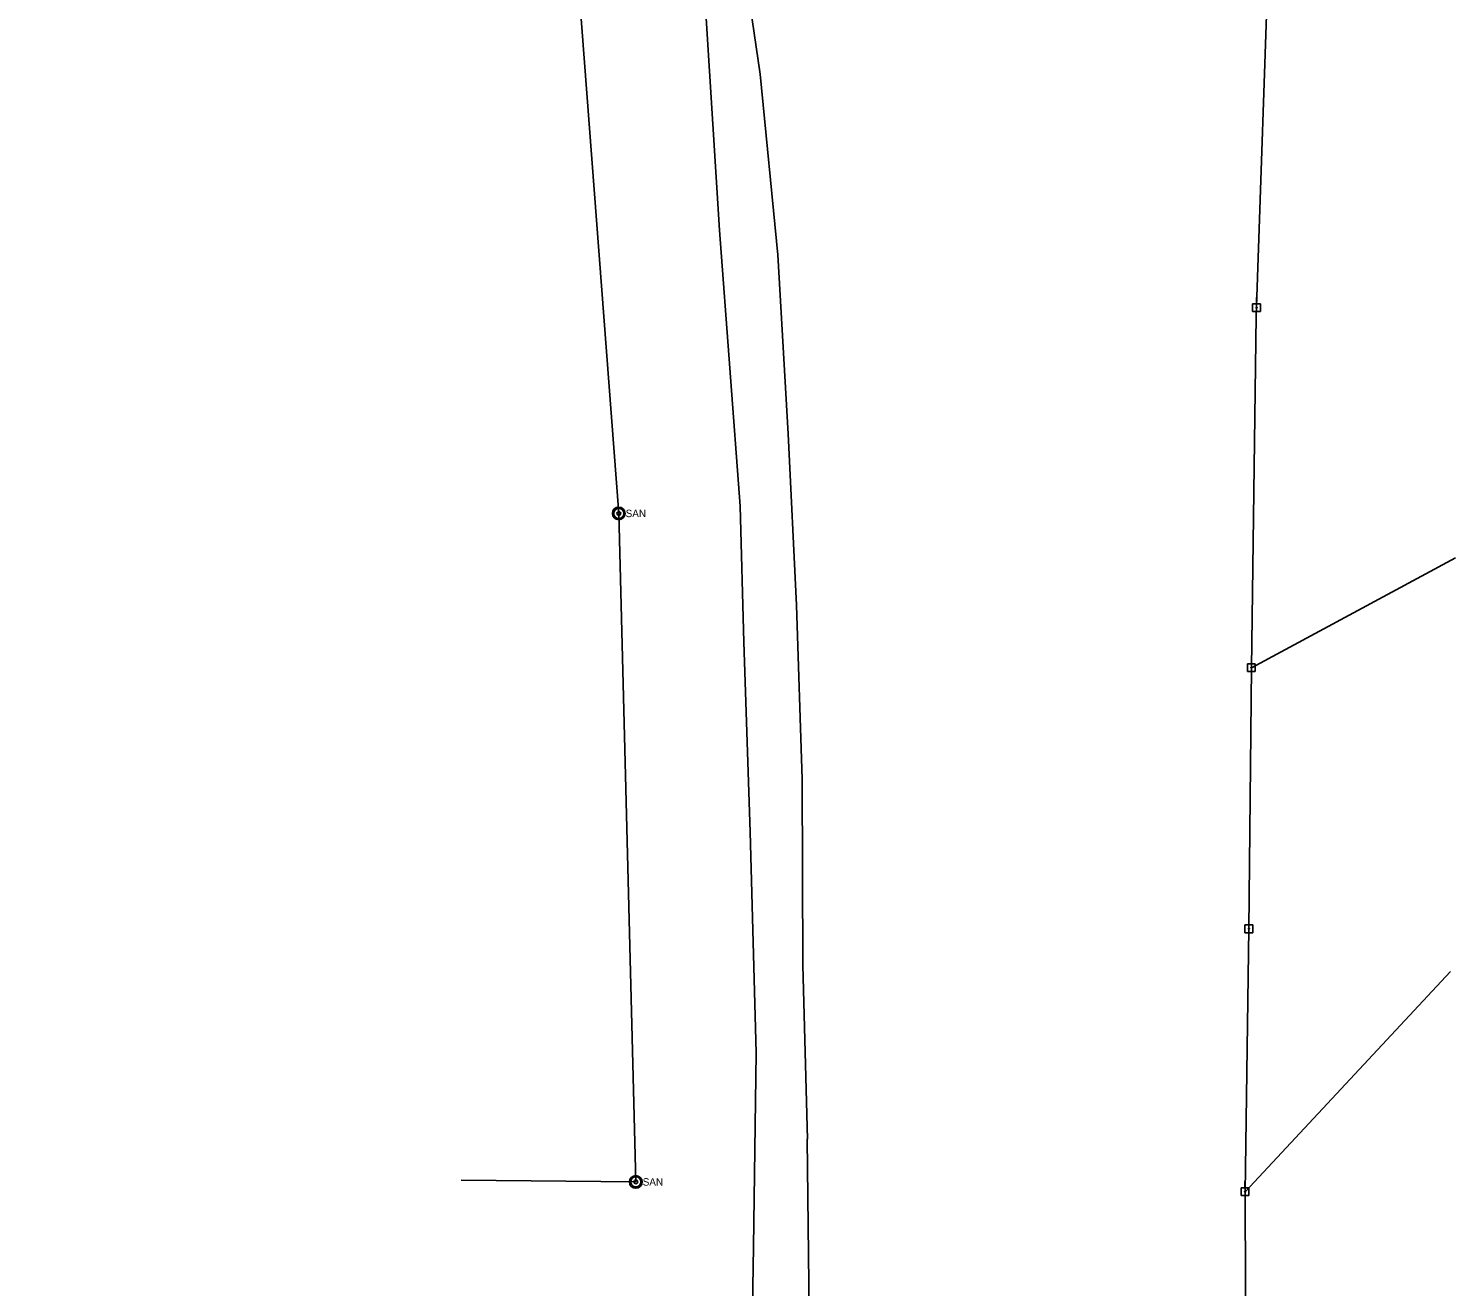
# Model space of a CAD drawing. Extents: x 596028 to 606371, y 330010 to 403088.
# Drawn here: x 603911 to 604583, y 347720 to 348312 of the extents above; entities that cross this region are included whole.
import ezdxf

# ---------------------------------------------------------------- set-up
doc = ezdxf.new("R2010")
doc.units = 0
for name, color, linetype in [('E_FTMS_Conduit', 7, 'Continuous'), ('E_UTL_EPowerPole', 7, 'Continuous'), ('E_UTL_FO_UG_QWEST', 7, 'Continuous'), ('E_UTL_Overhead', 7, 'Continuous'), ('E_UTL_SAN_MH', 7, 'Continuous'), ('E_UTL_SAN_UG', 7, 'Continuous')]:
    doc.layers.add(name, color=color, linetype=linetype)

msp = doc.modelspace()

# ---------------------------------------------------------------- linework, layer by layer
at = {"layer": 'E_FTMS_Conduit'}
msp.add_lwpolyline([(604278.35, 347707.92), (604277.45, 347789.35), (604277.54, 347789.41), (604275.46, 347871.38), (604275.11, 347958.92), (604272.4, 348040.89), (604268.55, 348121.53), (604263.61, 348205.89), (604255.37, 348290.94), (604242.89, 348375.97), (604236.47, 348458.2), (604220.45, 348569.91), (604210.62, 348625.55), (604195.75, 348696.84), (604168.29, 348818.93), (604159.32, 348850.28), (604151.36, 348880.73), (604135.81, 348939.85), (604122.74, 348988.04)], dxfattribs=at)
at = {"layer": 'E_UTL_EPowerPole'}
for points in [[(604489.03, 348182.86), (604489.03, 348185.77)], [(604490.88, 348182.86), (604487.19, 348182.86)], [(604487.19, 348182.86), (604487.19, 348179.17)], [(604487.19, 348179.17), (604490.88, 348179.17)], [(604489.3, 348181.02), (604489.3, 348181.06), (604489.29, 348181.11), (604489.27, 348181.15), (604489.24, 348181.18), (604489.2, 348181.21), (604489.17, 348181.24), (604489.12, 348181.25), (604489.08, 348181.26), (604489.03, 348181.26), (604488.99, 348181.24), (604488.95, 348181.23), (604488.91, 348181.2), (604488.88, 348181.17), (604488.85, 348181.13), (604488.84, 348181.09), (604488.83, 348181.04), (604488.83, 348181), (604488.84, 348180.95), (604488.85, 348180.91), (604488.88, 348180.87), (604488.91, 348180.84), (604488.95, 348180.81), (604488.99, 348180.79), (604489.03, 348180.78), (604489.08, 348180.78), (604489.12, 348180.79), (604489.17, 348180.8), (604489.2, 348180.82), (604489.24, 348180.85), (604489.27, 348180.89), (604489.29, 348180.93), (604489.3, 348180.97), (604489.3, 348181.02)], [(604490.88, 348179.17), (604490.88, 348182.86)], [(604488.48, 348013.3), (604484.79, 348013.3)], [(604484.79, 348013.3), (604484.79, 348009.6)], [(604486.9, 348011.45), (604486.9, 348011.5), (604486.89, 348011.54), (604486.87, 348011.58), (604486.84, 348011.62), (604486.8, 348011.65), (604486.76, 348011.67), (604486.72, 348011.68), (604486.68, 348011.69), (604486.63, 348011.69), (604486.59, 348011.68), (604486.55, 348011.66), (604486.51, 348011.63), (604486.48, 348011.6), (604486.45, 348011.56), (604486.44, 348011.52), (604486.43, 348011.48), (604486.43, 348011.43), (604486.44, 348011.39), (604486.45, 348011.34), (604486.48, 348011.31), (604486.51, 348011.27), (604486.55, 348011.25), (604486.59, 348011.23), (604486.63, 348011.22), (604486.68, 348011.21), (604486.72, 348011.22), (604486.76, 348011.24), (604486.8, 348011.26), (604486.84, 348011.29), (604486.87, 348011.32), (604486.89, 348011.36), (604486.9, 348011.41), (604486.9, 348011.45)], [(604486.63, 348013.3), (604486.63, 348016.2)], [(604488.48, 348009.6), (604488.48, 348013.3)], [(604484.79, 348009.6), (604488.48, 348009.6)], [(604487.26, 347890.36), (604483.58, 347890.36)], [(604483.58, 347890.36), (604483.58, 347886.66)], [(604485.69, 347888.51), (604485.69, 347888.56), (604485.67, 347888.6), (604485.65, 347888.64), (604485.63, 347888.68), (604485.59, 347888.71), (604485.55, 347888.73), (604485.51, 347888.75), (604485.46, 347888.75), (604485.42, 347888.75), (604485.37, 347888.74), (604485.33, 347888.72), (604485.3, 347888.69), (604485.27, 347888.66), (604485.24, 347888.62), (604485.22, 347888.58), (604485.22, 347888.54), (604485.22, 347888.49), (604485.22, 347888.45), (604485.24, 347888.4), (604485.27, 347888.37), (604485.3, 347888.33), (604485.33, 347888.31), (604485.37, 347888.29), (604485.42, 347888.28), (604485.46, 347888.28), (604485.51, 347888.28), (604485.55, 347888.3), (604485.59, 347888.32), (604485.63, 347888.35), (604485.65, 347888.38), (604485.67, 347888.42), (604485.69, 347888.47), (604485.69, 347888.51)], [(604485.42, 347890.36), (604485.42, 347893.26)], [(604487.26, 347886.66), (604487.26, 347890.36)], [(604483.58, 347886.66), (604487.26, 347886.66)], [(604483.64, 347766.52), (604483.64, 347769.43)], [(604485.49, 347766.52), (604481.8, 347766.52)], [(604481.8, 347766.52), (604481.8, 347762.83)], [(604481.8, 347762.83), (604485.49, 347762.83)], [(604483.92, 347764.67), (604483.91, 347764.72), (604483.9, 347764.76), (604483.88, 347764.8), (604483.85, 347764.84), (604483.82, 347764.87), (604483.78, 347764.89), (604483.73, 347764.91), (604483.69, 347764.91), (604483.64, 347764.91), (604483.6, 347764.9), (604483.56, 347764.88), (604483.52, 347764.85), (604483.49, 347764.82), (604483.47, 347764.78), (604483.45, 347764.74), (604483.44, 347764.7), (604483.44, 347764.65), (604483.45, 347764.61), (604483.47, 347764.56), (604483.49, 347764.53), (604483.52, 347764.49), (604483.56, 347764.47), (604483.6, 347764.45), (604483.64, 347764.44), (604483.69, 347764.44), (604483.73, 347764.44), (604483.78, 347764.46), (604483.82, 347764.48), (604483.85, 347764.51), (604483.88, 347764.55), (604483.9, 347764.59), (604483.91, 347764.63), (604483.92, 347764.67)], [(604485.49, 347762.83), (604485.49, 347766.52)]]:
    msp.add_lwpolyline(points, dxfattribs=at)
at = {"layer": 'E_UTL_FO_UG_QWEST'}
msp.add_lwpolyline([(604249.05, 347549.01), (604252.11, 347738.65), (604253.43, 347830.05), (604250.54, 347934.17), (604247.61, 348023.5), (604245.83, 348087.57), (604236.13, 348217.46), (604228.32, 348342.51), (604215.3, 348446.76), (604198.19, 348567.61), (604173.84, 348687.96), (604136.54, 348761.74), (604104.56, 348802.29), (604071.95, 348829.22), (604050.35, 348852.97), (604014.99, 348880), (603978.11, 348940.82), (603910.71, 349047.53)], dxfattribs=at)
at = {"layer": 'E_UTL_Overhead'}
for p, q in [((604486.67, 348011.45), (604582.77, 348063.12)), ((604483.68, 347764.67), (604580.37, 347868.45))]:
    msp.add_line(p, q, dxfattribs=at)
msp.add_lwpolyline([(604477.69, 347519.7), (604484.11, 347672.52), (604483.68, 347764.67), (604485.45, 347888.51), (604486.67, 348011.45), (604488.83, 348177.05), (604494.99, 348355.53)], dxfattribs=at)
at = {"layer": 'E_UTL_SAN_MH'}
for centre, radius in [((604188.7, 348084.13), 3), ((604188.7, 348084.13), 2.4), ((604188.7, 348084.13), 0.9), ((604196.73, 347769.3), 3), ((604196.73, 347769.3), 2.4), ((604196.73, 347769.3), 0.9)]:
    msp.add_circle(centre, radius, dxfattribs=at)
at = {"layer": 'E_UTL_SAN_UG'}
for p, q in [((604188.69, 348084.12), (604164.73, 348398.52)), ((604196.72, 347769.3), (604188.69, 348084.12)), ((604114.42, 347770.06), (604196.72, 347769.3))]:
    msp.add_line(p, q, dxfattribs=at)

# ---------------------------------------------------------------- texts
at = {"layer": 'E_UTL_SAN_MH'}
for p in [(604191.94, 348082.36), (604199.97, 347767.53)]:
    msp.add_text('SAN', height=3.499, dxfattribs=at).set_placement(p)

doc.saveas('drawing.dxf')
